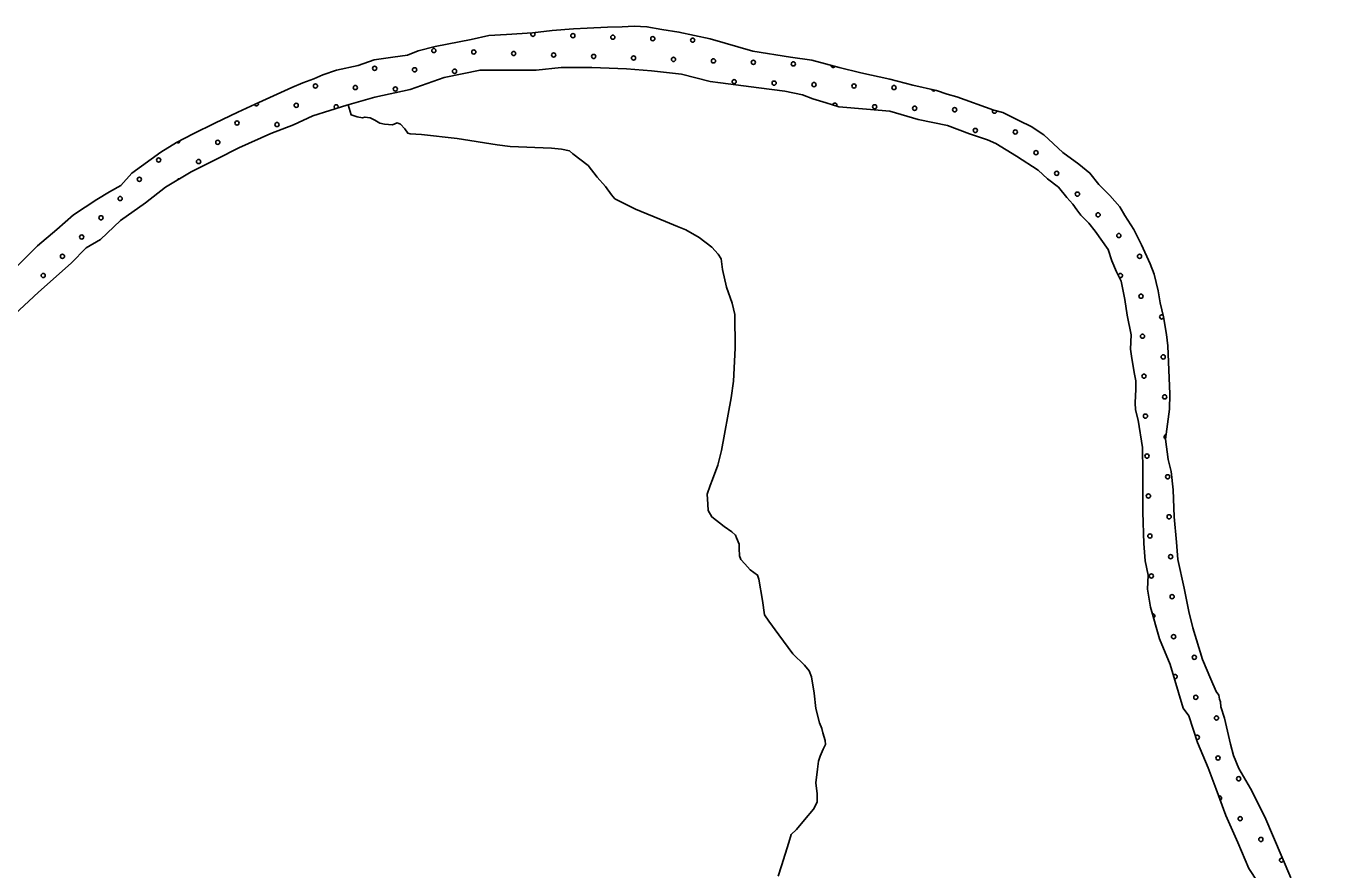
# Model space of a CAD drawing. Extents: x 1551132 to 1791609, y 378168 to 563823.
# Drawn here: x 1588389 to 1595004, y 486229 to 490485 of the extents above; entities that cross this region are included whole.
import ezdxf

# ---------------------------------------------------------------- set-up
doc = ezdxf.new("R2010")
doc.units = 0
for name, color, linetype in [('DESIGN - SCRATCH - User 1', 7, 'Continuous'), ('DESIGN - TRAFFIC CONTROL PERMANENT - Pavement Marking Text', 7, 'Continuous'), ('DESIGN - TRANSPORTATION - Edge of Traveled Way', 7, 'Continuous'), ('DESIGN - TRANSPORTATION - Text', 7, 'Continuous')]:
    doc.layers.add(name, color=color, linetype=linetype)

msp = doc.modelspace()

# ---------------------------------------------------------------- linework, layer by layer
at = {"layer": 'DESIGN - SCRATCH - User 1'}
for points in [[(1594276.421, 487450.565), (1594257.763, 487532.9), (1594233.663, 487649.337), (1594202.014, 487793.899), (1594195.439, 487882.043), (1594183.506, 488010.288), (1594177.698, 488146.433), (1594167.19, 488238.644), (1594152.174, 488298.912), (1594139.833, 488401.148), (1594160.241, 488552.885), (1594161.457, 488628.895), (1594151.391, 488873.16), (1594144.3, 488929.295), (1594129.767, 489019.564), (1594112.917, 489089.866), (1594101.892, 489150.067), (1594081.268, 489234.436), (1594062.135, 489286.762), (1594017.703, 489381.515), (1593979.012, 489460.167), (1593934.205, 489530.91), (1593908.914, 489573.336), (1593857.89, 489630.171), (1593802.866, 489687.081), (1593757.826, 489743.824), (1593702.619, 489788.725), (1593621.663, 489848.052), (1593525.215, 489937.629), (1593461.95, 489978.663), (1593402.484, 490007.622), (1593318.811, 490049.298), (1593273.504, 490061.715), (1593086.809, 490128.734), (1593037.068, 490141.534), (1592983.436, 490160.401), (1592864.031, 490188.327), (1592748.642, 490218.186), (1592601.337, 490250.561), (1592491.881, 490276.32), (1592354.659, 490314.538), (1592247.012, 490328.271), (1592055.733, 490359.347), (1591840.98, 490420.807), (1591683.725, 490455.341), (1591598.036, 490468.725), (1591522.337, 490481.942), (1591458.464, 490484.967), (1591396.49, 490481.958), (1591322.284, 490480.125), (1591220.586, 490474.775), (1591150.621, 490471.891), (1591044.615, 490463.583), (1590944.534, 490451.182), (1590812.571, 490443.29), (1590724.598, 490438.698), (1590634.375, 490418.139), (1590454.029, 490383.013), (1590367.773, 490360.388), (1590313.491, 490339.246), (1590239.409, 490328.429), (1590145.32, 490315.928), (1590064.955, 490287.202), (1589954.699, 490262.96), (1589886.409, 490240.043), (1589840.127, 490218.775), (1589785.886, 490199.642), (1589729.579, 490176.533), (1589544.434, 490091.464), (1589457.886, 490050.829), (1589341.163, 489996.678), (1589232.416, 489942.401), (1589147.801, 489897.733), (1589069.111, 489848.974), (1588921.598, 489743.296), (1588866.683, 489682.153), (1588810.217, 489649.043), (1588745.669, 489610.059), (1588628.588, 489533.907), (1588543.49, 489459.238), (1588446.284, 489376.761), (1588320.412, 489250.724)], [(1588330.861, 489030.46), (1588450.517, 489142.597), (1588616.688, 489289.992), (1588691.828, 489366.819), (1588764.427, 489409.679), (1588865.824, 489504.09), (1588991.121, 489594.117), (1589092.252, 489672.536), (1589221.349, 489750.496), (1589352.255, 489816.431), (1589462.994, 489870.674), (1589623.982, 489944.126), (1589738.554, 489988.311), (1589835.152, 490032.779), (1590007.798, 490086.039), (1590148.303, 490127.807), (1590326.682, 490164.966), (1590499.461, 490226.218), (1590679.84, 490263.344), (1590833.645, 490262.886), (1590963.492, 490262.802), (1591089.564, 490276.786), (1591243.377, 490276.328), (1591419.056, 490269.503), (1591544.745, 490259.486), (1591696.3, 490243.052), (1591841.546, 490206.71), (1591893.37, 490199.876), (1592086.741, 490174.776), (1592218.287, 490156.659), (1592307.902, 490139.217), (1592359.509, 490118.383), (1592426.632, 490099.174), (1592490.706, 490078.257), (1592630.344, 490066.015), (1592748.05, 490056.131), (1592891.196, 490013.822), (1593038.535, 489983.446), (1593149.732, 489941.645), (1593241.147, 489912.17), (1593282.796, 489893.494), (1593387.651, 489829.793), (1593496.374, 489758.016), (1593543.631, 489715.24), (1593598.871, 489672.339), (1593642.004, 489621.629), (1593671.42, 489587.145), (1593690.944, 489558.819), (1593712.494, 489532.46), (1593751.793, 489491.817), (1593785.1, 489451.266), (1593849.532, 489358.197), (1593868.606, 489301.863), (1593891.672, 489245.478), (1593914.905, 489199.085), (1593933.396, 489106.749), (1593946.096, 489026.514), (1593966.495, 488928.145), (1593963.346, 488856.168), (1593968.562, 488808.058), (1593983.295, 488729.789), (1593988.736, 488695.689), (1593990.028, 488651.654), (1593987.52, 488619.678), (1593986.978, 488585.677), (1593988.395, 488549.635), (1594001.544, 488497.4), (1594023.294, 488358.997), (1594025.369, 488238.918), (1594024.06, 488032.855), (1594029.518, 487874.701), (1594036.126, 487788.557), (1594050.951, 487716.288), (1594047.801, 487644.311), (1594064.334, 487554.009), (1594109.733, 487395.213), (1594163.565, 487264.302), (1594227.971, 487045.179), (1594257.321, 487006.687), (1594301.103, 486871.933), (1594354.977, 486743.013)], [(1594771.575, 486188.116), (1594640.678, 486496.34), (1594569.055, 486639.544), (1594508.748, 486740.555), (1594481.815, 486805.007), (1594466.774, 486863.275), (1594436.9, 486993.811), (1594417.859, 487052.138), (1594416.242, 487076.172), (1594412.475, 487090.239), (1594408.801, 487110.306), (1594395.109, 487128.532), (1594368.143, 487190.992), (1594325.778, 487289.711), (1594276.421, 487450.565)], [(1594354.977, 486743.013), (1594395.217, 486636.327), (1594443.024, 486503.507), (1594504.756, 486366.462), (1594560.588, 486235.509), (1594605.429, 486166.765), (1594655.436, 486045.912), (1594701.41, 485923.126), (1594758.791, 485764.138), (1594795.741, 485701.528), (1594809.399, 485681.294), (1594839.398, 485558.766), (1594858.214, 485486.431), (1594896.488, 485381.778), (1594957.67, 485210.724), (1594972.944, 485166.464), (1594996.169, 485120.072), (1595003.744, 485093.938), (1595001.51, 485073.037)]]:
    msp.add_lwpolyline(points, dxfattribs=at)
at = {"layer": 'DESIGN - TRAFFIC CONTROL PERMANENT - Pavement Marking Text'}
for centre in [(1591148.389, 490436.987), (1591148.389, 490436.987), (1591349.999, 490429.52), (1591349.999, 490429.52), (1591551.609, 490422.053), (1591551.609, 490422.053), (1591753.22, 490414.586), (1591753.22, 490414.586), (1590446.486, 490362.316), (1590446.486, 490362.316), (1590648.097, 490354.849), (1590648.097, 490354.849), (1590849.707, 490347.382), (1590849.707, 490347.382), (1591051.317, 490339.915), (1591051.317, 490339.915), (1591252.928, 490332.448), (1591252.928, 490332.448), (1591454.538, 490324.981), (1591454.538, 490324.981), (1590147.805, 490272.712), (1590147.805, 490272.712), (1590349.415, 490265.245), (1590349.415, 490265.245), (1590551.025, 490257.778), (1590551.025, 490257.778), (1591656.148, 490317.514), (1591656.148, 490317.514), (1591857.758, 490310.047), (1591857.758, 490310.047), (1592059.369, 490302.58), (1592059.369, 490302.58), (1592260.979, 490295.113), (1592260.979, 490295.113), (1591962.297, 490205.508), (1591962.297, 490205.508), (1592163.907, 490198.041), (1592163.907, 490198.041), (1592365.518, 490190.574), (1592365.518, 490190.574), (1589849.123, 490183.107), (1589849.123, 490183.107), (1590050.733, 490175.64), (1590050.733, 490175.64), (1590252.343, 490168.173), (1590252.343, 490168.173), (1592567.128, 490183.107), (1592567.128, 490183.107), (1592768.738, 490175.64), (1592768.738, 490175.64), (1589752.051, 490086.035), (1589752.051, 490086.035), (1592671.667, 490078.568), (1592671.667, 490078.568), (1592873.277, 490071.101), (1592873.277, 490071.101), (1593074.887, 490063.634), (1593074.887, 490063.634), (1589453.369, 489996.431), (1589453.369, 489996.431), (1589654.979, 489988.964), (1589654.979, 489988.964), (1593179.426, 489959.096), (1593179.426, 489959.096), (1593381.036, 489951.629), (1593381.036, 489951.629), (1589356.297, 489899.359), (1589356.297, 489899.359), (1589057.616, 489809.755), (1589057.616, 489809.755), (1589259.226, 489802.288), (1589259.226, 489802.288), (1593485.575, 489847.09), (1593485.575, 489847.09), (1593590.113, 489742.551), (1593590.113, 489742.551), (1588960.544, 489712.683), (1588960.544, 489712.683), (1588863.472, 489615.611), (1588863.472, 489615.611), (1593694.652, 489638.013), (1593694.652, 489638.013), (1593799.191, 489533.474), (1593799.191, 489533.474), (1588766.401, 489518.54), (1588766.401, 489518.54), (1588669.329, 489421.468), (1588669.329, 489421.468), (1593903.729, 489428.935), (1593903.729, 489428.935), (1588572.257, 489324.397), (1588572.257, 489324.397), (1594008.268, 489324.397), (1594008.268, 489324.397), (1588475.186, 489227.325), (1588475.186, 489227.325), (1594015.735, 489122.786), (1594015.735, 489122.786), (1594023.202, 488921.176), (1594023.202, 488921.176), (1594127.741, 488816.637), (1594127.741, 488816.637), (1594030.669, 488719.566), (1594030.669, 488719.566), (1594135.208, 488615.027), (1594135.208, 488615.027), (1594038.136, 488517.955), (1594038.136, 488517.955), (1594045.603, 488316.345), (1594045.603, 488316.345), (1594150.142, 488211.806), (1594150.142, 488211.806), (1594053.07, 488114.735), (1594053.07, 488114.735), (1594157.609, 488010.196), (1594157.609, 488010.196), (1594060.537, 487913.125), (1594060.537, 487913.125), (1594165.076, 487808.586), (1594165.076, 487808.586), (1594068.005, 487711.514), (1594068.005, 487711.514), (1594172.543, 487606.976), (1594172.543, 487606.976), (1594180.01, 487405.365), (1594180.01, 487405.365), (1594284.549, 487300.827), (1594284.549, 487300.827), (1594292.016, 487099.216), (1594292.016, 487099.216), (1594396.555, 486994.678), (1594396.555, 486994.678), (1594404.022, 486793.067), (1594404.022, 486793.067), (1594508.56, 486688.529), (1594508.56, 486688.529), (1594516.027, 486486.918), (1594516.027, 486486.918), (1594620.566, 486382.38), (1594620.566, 486382.38)]:
    msp.add_circle(centre, 10.56, dxfattribs=at)
for centre, start, end in [((1590946.779, 490444.454), 142.9787322, 48.245319), ((1592462.589, 490287.646), 181.2328683, 327.6407954), ((1592970.349, 490168.173), 192.5839049, 321.0890504), ((1589550.441, 490093.502), 201.3082313, 28.2366324), ((1589953.661, 490078.568), 320.5050928, 253.7841135), ((1592470.056, 490086.035), 336.5624721, 167.2789158), ((1593276.497, 490056.167), 136.7570159, 10.2520296), ((1589154.687, 489906.826), 235.028559, 0.6303138), ((1589162.154, 489705.216), 81.7309302, 160.523534), ((1593911.197, 489227.325), 234.5393563, 178.6628478), ((1594120.274, 489018.248), 38.8874989, 344.2886002), ((1594142.675, 488413.417), 88.7625944, 255.9172488), ((1594075.472, 487509.904), 293.6562877, 98.2536604), ((1594187.477, 487203.755), 252.6234961, 140.1353965), ((1594299.483, 486897.606), 250.7461811, 145.2521046), ((1594411.489, 486591.457), 289.1762957, 110.4151939), ((1594725.105, 486277.841), 66.1928023, 339.8272549)]:
    msp.add_arc(centre, 10.56, start, end, dxfattribs=at)
at = {"layer": 'DESIGN - TRANSPORTATION - Edge of Traveled Way'}
for points in [[(1588320.412, 489250.724), (1588446.284, 489376.761), (1588543.49, 489459.238), (1588628.588, 489533.907), (1588745.669, 489610.059), (1588810.217, 489649.043), (1588866.683, 489682.153), (1588921.598, 489743.296), (1589069.111, 489848.974), (1589147.801, 489897.733), (1589232.416, 489942.401), (1589341.163, 489996.678), (1589457.886, 490050.829), (1589544.434, 490091.464), (1589729.579, 490176.533), (1589785.886, 490199.642), (1589840.127, 490218.775), (1589886.409, 490240.043), (1589954.699, 490262.96), (1590064.955, 490287.202), (1590145.32, 490315.928), (1590239.409, 490328.429), (1590313.491, 490339.246), (1590367.773, 490360.388), (1590454.029, 490383.013), (1590634.375, 490418.139), (1590724.598, 490438.698), (1590812.571, 490443.29), (1590944.534, 490451.182), (1591044.615, 490463.583), (1591150.621, 490471.891), (1591220.586, 490474.775), (1591322.284, 490480.125), (1591396.49, 490481.958), (1591458.464, 490484.967), (1591522.337, 490481.942), (1591598.036, 490468.725), (1591683.725, 490455.341), (1591840.98, 490420.807), (1592055.733, 490359.347), (1592247.012, 490328.271), (1592354.659, 490314.538), (1592491.881, 490276.32), (1592601.337, 490250.561), (1592748.642, 490218.186), (1592864.031, 490188.327), (1592983.436, 490160.401), (1593037.068, 490141.534), (1593086.809, 490128.734), (1593273.504, 490061.715), (1593318.811, 490049.298), (1593402.484, 490007.622), (1593461.95, 489978.663), (1593525.215, 489937.629), (1593621.663, 489848.052), (1593702.619, 489788.725), (1593757.826, 489743.824), (1593802.866, 489687.081), (1593857.89, 489630.171), (1593908.914, 489573.336), (1593934.205, 489530.91), (1593979.012, 489460.167), (1594017.703, 489381.515), (1594062.135, 489286.762), (1594081.268, 489234.436), (1594101.892, 489150.067), (1594112.917, 489089.866), (1594129.767, 489019.564), (1594144.3, 488929.295), (1594151.391, 488873.16), (1594161.457, 488628.895), (1594160.241, 488552.885), (1594139.833, 488401.148), (1594152.174, 488298.912), (1594167.19, 488238.644), (1594177.698, 488146.433), (1594183.506, 488010.288), (1594195.439, 487882.043), (1594202.014, 487793.899), (1594233.663, 487649.337), (1594257.763, 487532.9), (1594276.421, 487450.565)], [(1588330.861, 489030.46), (1588450.517, 489142.597), (1588616.688, 489289.992), (1588691.828, 489366.819), (1588764.427, 489409.679), (1588865.824, 489504.09), (1588991.121, 489594.117), (1589092.252, 489672.536), (1589221.349, 489750.496), (1589352.255, 489816.431), (1589462.994, 489870.674), (1589623.982, 489944.126), (1589738.554, 489988.311), (1589835.152, 490032.779), (1590007.798, 490086.039), (1590148.303, 490127.807), (1590326.682, 490164.966), (1590499.461, 490226.218), (1590679.84, 490263.344), (1590833.645, 490262.886), (1590963.492, 490262.802), (1591089.564, 490276.786), (1591243.377, 490276.328), (1591419.056, 490269.503), (1591544.745, 490259.486), (1591696.3, 490243.052), (1591841.546, 490206.71), (1591893.37, 490199.876), (1592086.741, 490174.776), (1592218.287, 490156.659), (1592307.902, 490139.217), (1592359.509, 490118.383), (1592426.632, 490099.174), (1592490.706, 490078.257), (1592630.344, 490066.015), (1592748.05, 490056.131), (1592891.196, 490013.822), (1593038.535, 489983.446), (1593149.732, 489941.645), (1593241.147, 489912.17), (1593282.796, 489893.494), (1593387.651, 489829.793), (1593496.374, 489758.016), (1593543.631, 489715.24), (1593598.871, 489672.339), (1593642.004, 489621.629), (1593671.42, 489587.145), (1593690.944, 489558.819), (1593712.494, 489532.46), (1593751.793, 489491.817), (1593785.1, 489451.266), (1593849.532, 489358.197), (1593868.606, 489301.863), (1593891.672, 489245.478), (1593914.905, 489199.085), (1593933.396, 489106.749), (1593946.096, 489026.514), (1593966.495, 488928.145), (1593963.346, 488856.168), (1593968.562, 488808.058), (1593983.295, 488729.789), (1593988.736, 488695.689), (1593990.028, 488651.654), (1593987.52, 488619.678), (1593986.978, 488585.677), (1593988.395, 488549.635), (1594001.544, 488497.4), (1594023.294, 488358.997), (1594025.369, 488238.918), (1594024.06, 488032.855), (1594029.518, 487874.701), (1594036.126, 487788.557), (1594050.951, 487716.288), (1594047.801, 487644.311), (1594064.334, 487554.009), (1594109.733, 487395.213), (1594163.565, 487264.302), (1594227.971, 487045.179), (1594257.321, 487006.687), (1594301.103, 486871.933), (1594354.977, 486743.013)], [(1594276.421, 487450.565), (1594325.778, 487289.711), (1594368.143, 487190.992), (1594395.109, 487128.532), (1594408.801, 487110.306), (1594412.475, 487090.239), (1594416.242, 487076.172), (1594417.859, 487052.138), (1594436.9, 486993.811), (1594466.774, 486863.275), (1594481.815, 486805.007), (1594508.748, 486740.555), (1594569.055, 486639.544), (1594640.678, 486496.34), (1594771.575, 486188.116)], [(1594354.977, 486743.013), (1594395.217, 486636.327), (1594443.024, 486503.507), (1594504.756, 486366.462), (1594560.588, 486235.509), (1594605.429, 486166.765), (1594655.436, 486045.912), (1594701.41, 485923.126), (1594758.791, 485764.138), (1594795.741, 485701.528), (1594809.399, 485681.294), (1594839.398, 485558.766), (1594858.214, 485486.431), (1594896.488, 485381.778), (1594957.67, 485210.724), (1594972.944, 485166.464), (1594996.169, 485120.072), (1595003.744, 485093.938), (1595001.51, 485073.037)]]:
    msp.add_lwpolyline(points, dxfattribs=at)
at = {"layer": 'DESIGN - TRANSPORTATION - Text'}
msp.add_lwpolyline([(1590013.473, 490087.722), (1590028.997, 490037.679), (1590044.905, 490033.421), (1590058.788, 490027.196), (1590086.687, 490022.745), (1590098.737, 490026.554), (1590124.637, 490022.137), (1590148.436, 490011.754), (1590174.144, 489995.337), (1590198.043, 489990.953), (1590237.951, 489988.311), (1590262.083, 489997.928), (1590277.958, 489991.67), (1590299.541, 489967.319), (1590315.165, 489945.052), (1590327.115, 489942.86), (1590384.972, 489937.935), (1590564.451, 489919.051), (1590765.68, 489885.817), (1590831.487, 489878.759), (1591041.09, 489869.392), (1591090.955, 489864.592), (1591130.763, 489855.95), (1591148.512, 489841.666), (1591225.469, 489782.407), (1591270.476, 489723.664), (1591313.675, 489676.946), (1591342.958, 489634.461), (1591360.616, 489614.169), (1591463.663, 489562.501), (1591616.476, 489500.025), (1591676, 489475.066), (1591717.682, 489458.39), (1591784.98, 489419.289), (1591850.112, 489370.23), (1591881.52, 489335.712), (1591897.111, 489311.453), (1591904.236, 489257.318), (1591922.802, 489168.983), (1591951.476, 489088.489), (1591966.518, 489030.221), (1591967.792, 488860.133), (1591959.134, 488694.204), (1591947.809, 488610.352), (1591897.61, 488345.045), (1591880.444, 488271.285), (1591853.295, 488197.691), (1591840.837, 488167.882), (1591826.154, 488124.097), (1591829.345, 488074.029), (1591830.829, 488041.987), (1591850.286, 488009.661), (1591911.427, 487960.66), (1591950.951, 487934.018), (1591968.667, 487917.725), (1591974.433, 487903.633), (1591987.9, 487871.399), (1591987.55, 487849.399), (1591988.975, 487813.364), (1591996.674, 487795.231), (1592016.291, 487772.905), (1592043.765, 487742.454), (1592079.297, 487715.87), (1592086.964, 487695.745), (1592105.205, 487587.409), (1592116.038, 487515.198), (1592137.488, 487482.848), (1592188.328, 487414.004), (1592258.718, 487318.835), (1592317.733, 487261.867), (1592341.249, 487233.475), (1592352.749, 487203.282), (1592365.415, 487121.047), (1592374.148, 487042.87), (1592392.965, 486970.543), (1592404.498, 486942.342), (1592410.139, 486920.242), (1592421.514, 486882.049), (1592423.189, 486862.007), (1592410.822, 486838.198), (1592396.264, 486802.414), (1592387.865, 486776.538), (1592383.223, 486736.595), (1592374.148, 486668.718), (1592381.24, 486612.584), (1592380.565, 486570.574), (1592362.015, 486534.857), (1592317.216, 486481.547), (1592276.467, 486432.187), (1592250.093, 486406.595), (1592237.468, 486366.777), (1592201.627, 486249.307), (1592184.811, 486197.556)], dxfattribs=at)

doc.saveas('drawing.dxf')
